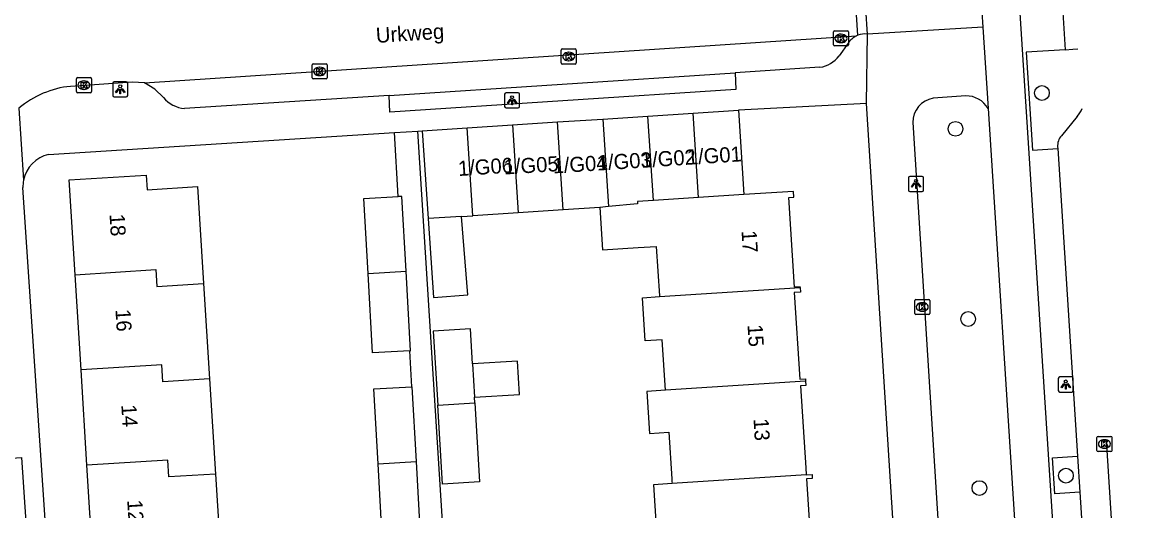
# Model space of a CAD drawing. Extents: x 159689 to 160786, y 387323 to 388339.
# Drawn here: x 160708.7 to 160782.2, y 387581.9 to 387614.2 of the extents above; entities that cross this region are included whole.
import ezdxf

# ---------------------------------------------------------------- set-up
doc = ezdxf.new("R2010")
doc.units = 0
for name, color, linetype in [('IMGEO_Boom', 7, 'Continuous'), ('IMGEO_Fietspad_gesloten', 7, 'Continuous'), ('IMGEO_Kolk', 7, 'Continuous'), ('IMGEO_Lichtpunt', 7, 'Continuous'), ('IMGEO_Openbare_ruimte_label', 7, 'Continuous'), ('IMGEO_Pand', 7, 'Continuous'), ('IMGEO_Pand_nummerreeks', 7, 'Continuous'), ('IMGEO_Parkeervlak_open', 7, 'Continuous'), ('IMGEO_Rijbaan_lokaal_gesloten', 7, 'Continuous'), ('IMGEO_Rijbaan_lokaal_open', 7, 'Continuous'), ('IMGEO_Verkeerseiland_open', 7, 'Continuous'), ('IMGEO_Voetpad_open', 7, 'Continuous')]:
    doc.layers.add(name, color=color, linetype=linetype)

msp = doc.modelspace()

# ---------------------------------------------------------------- linework, layer by layer
at = {"layer": 'IMGEO_Boom'}
for centre in [(160776.347, 387609.558), (160770.613, 387607.184), (160771.454, 387594.581), (160777.938, 387584.205), (160772.201, 387583.382)]:
    msp.add_circle(centre, 0.489, dxfattribs=at)
at = {"layer": 'IMGEO_Fietspad_gesloten'}
for points in [[(160774.212, 387625.176), (160778.712, 387555.353)], [(160772.429, 387613.909), (160772.776, 387608.527)], [(160772.776, 387608.527), (160774.62, 387579.904)]]:
    msp.add_lwpolyline(points, dxfattribs=at)
at = {"layer": 'IMGEO_Kolk'}
for p, q in [((160762.515, 387612.747), (160762.515, 387613.599)), ((160762.59, 387613.673), (160763.442, 387613.673)), ((160763.003, 387613.453), (160763.028, 387613.453)), ((160763.516, 387613.599), (160763.516, 387612.747)), ((160744.455, 387611.547), (160744.455, 387612.399)), ((160744.53, 387612.473), (160745.382, 387612.473)), ((160745.456, 387612.399), (160745.456, 387611.547)), ((160763.442, 387612.673), (160762.59, 387612.673)), ((160763.026, 387612.893), (160763.001, 387612.893)), ((160744.966, 387611.693), (160744.941, 387611.693)), ((160744.943, 387612.253), (160744.968, 387612.253)), ((160727.931, 387610.56), (160727.931, 387611.412)), ((160728.006, 387611.486), (160728.858, 387611.486)), ((160728.419, 387611.266), (160728.444, 387611.266)), ((160728.932, 387611.412), (160728.932, 387610.56)), ((160745.382, 387611.473), (160744.53, 387611.473)), ((160712.294, 387609.652), (160712.294, 387610.504)), ((160712.369, 387610.578), (160713.221, 387610.578)), ((160712.782, 387610.358), (160712.807, 387610.358)), ((160713.295, 387610.504), (160713.295, 387609.652)), ((160728.858, 387610.486), (160728.006, 387610.486)), ((160728.442, 387610.706), (160728.417, 387610.706)), ((160713.221, 387609.578), (160712.369, 387609.578)), ((160712.805, 387609.798), (160712.78, 387609.798)), ((160767.906, 387594.955), (160767.906, 387595.807)), ((160767.981, 387595.881), (160768.833, 387595.881)), ((160768.394, 387595.661), (160768.419, 387595.661)), ((160768.907, 387595.807), (160768.907, 387594.955)), ((160768.833, 387594.881), (160767.981, 387594.881)), ((160768.417, 387595.101), (160768.392, 387595.101)), ((160779.992, 387585.879), (160779.992, 387586.731)), ((160780.067, 387586.805), (160780.919, 387586.805)), ((160780.48, 387586.585), (160780.505, 387586.585)), ((160780.993, 387586.731), (160780.993, 387585.879)), ((160780.919, 387585.805), (160780.067, 387585.805)), ((160780.503, 387586.025), (160780.478, 387586.025))]:
    msp.add_line(p, q, dxfattribs=at)
for points in [[(160762.515, 387612.747), (160762.515, 387613.599)], [(160762.59, 387613.673), (160763.442, 387613.673)], [(160762.836, 387613.373), (160762.959, 387613.373), (160762.959, 387613.222), (160763.089, 387613.373), (160763.253, 387613.373), (160763.107, 387613.222), (160763.26, 387612.973), (160763.108, 387612.973), (160763.023, 387613.137), (160762.959, 387613.07), (160762.959, 387612.973), (160762.836, 387612.973), (160762.836, 387613.373)], [(160763.516, 387613.599), (160763.516, 387612.747)], [(160744.455, 387611.547), (160744.455, 387612.399)], [(160744.53, 387612.473), (160745.382, 387612.473)], [(160745.456, 387612.399), (160745.456, 387611.547)], [(160763.442, 387612.673), (160762.59, 387612.673)], [(160744.776, 387612.173), (160744.899, 387612.173), (160744.899, 387612.022), (160745.029, 387612.173), (160745.193, 387612.173), (160745.047, 387612.022), (160745.2, 387611.773), (160745.048, 387611.773), (160744.963, 387611.937), (160744.899, 387611.87), (160744.899, 387611.773), (160744.776, 387611.773), (160744.776, 387612.173)], [(160727.931, 387610.56), (160727.931, 387611.412)], [(160728.006, 387611.486), (160728.858, 387611.486)], [(160728.252, 387611.186), (160728.375, 387611.186), (160728.375, 387611.035), (160728.505, 387611.186), (160728.669, 387611.186), (160728.523, 387611.035), (160728.676, 387610.786), (160728.524, 387610.786), (160728.439, 387610.95), (160728.375, 387610.883), (160728.375, 387610.786), (160728.252, 387610.786), (160728.252, 387611.186)], [(160728.932, 387611.412), (160728.932, 387610.56)], [(160745.382, 387611.473), (160744.53, 387611.473)], [(160712.294, 387609.652), (160712.294, 387610.504)], [(160712.369, 387610.578), (160713.221, 387610.578)], [(160712.615, 387610.278), (160712.738, 387610.278), (160712.738, 387610.127), (160712.868, 387610.278), (160713.032, 387610.278), (160712.886, 387610.127), (160713.039, 387609.878), (160712.887, 387609.878), (160712.802, 387610.042), (160712.738, 387609.975), (160712.738, 387609.878), (160712.615, 387609.878), (160712.615, 387610.278)], [(160713.295, 387610.504), (160713.295, 387609.652)], [(160728.858, 387610.486), (160728.006, 387610.486)], [(160713.221, 387609.578), (160712.369, 387609.578)], [(160767.906, 387594.955), (160767.906, 387595.807)], [(160767.981, 387595.881), (160768.833, 387595.881)], [(160768.227, 387595.581), (160768.35, 387595.581), (160768.35, 387595.43), (160768.48, 387595.581), (160768.644, 387595.581), (160768.498, 387595.43), (160768.651, 387595.181), (160768.499, 387595.181), (160768.414, 387595.345), (160768.35, 387595.278), (160768.35, 387595.181), (160768.227, 387595.181), (160768.227, 387595.581)], [(160768.907, 387595.807), (160768.907, 387594.955)], [(160768.833, 387594.881), (160767.981, 387594.881)], [(160779.992, 387585.879), (160779.992, 387586.731)], [(160780.067, 387586.805), (160780.919, 387586.805)], [(160780.993, 387586.731), (160780.993, 387585.879)], [(160780.919, 387585.805), (160780.067, 387585.805)], [(160780.313, 387586.505), (160780.436, 387586.505), (160780.436, 387586.354), (160780.566, 387586.505), (160780.73, 387586.505), (160780.584, 387586.354), (160780.737, 387586.105), (160780.585, 387586.105), (160780.5, 387586.269), (160780.436, 387586.202), (160780.436, 387586.105), (160780.313, 387586.105), (160780.313, 387586.505)]]:
    msp.add_lwpolyline(points, dxfattribs=at)
for centre, start, end in [((160762.592, 387613.597), 91.55205, 178.44795), ((160762.592, 387613.597), 91.55205, 178.44795), ((160763.44, 387613.597), 1.55205, 88.44795), ((160763.44, 387613.597), 1.55205, 88.44795), ((160744.532, 387612.397), 91.55205, 178.44795), ((160744.532, 387612.397), 91.55205, 178.44795), ((160745.38, 387612.397), 1.55205, 88.44795), ((160745.38, 387612.397), 1.55205, 88.44795), ((160762.592, 387612.749), 181.55205, 268.44795), ((160762.592, 387612.749), 181.55205, 268.44795), ((160763.44, 387612.749), 271.55205, 358.44795), ((160763.44, 387612.749), 271.55205, 358.44795), ((160744.532, 387611.549), 181.55205, 268.44795), ((160744.532, 387611.549), 181.55205, 268.44795), ((160745.38, 387611.549), 271.55205, 358.44795), ((160745.38, 387611.549), 271.55205, 358.44795), ((160728.008, 387611.41), 91.55205, 178.44795), ((160728.008, 387611.41), 91.55205, 178.44795), ((160728.856, 387611.41), 1.55205, 88.44795), ((160728.856, 387611.41), 1.55205, 88.44795), ((160712.371, 387610.502), 91.55205, 178.44795), ((160712.371, 387610.502), 91.55205, 178.44795), ((160713.219, 387610.502), 1.55205, 88.44795), ((160713.219, 387610.502), 1.55205, 88.44795), ((160728.008, 387610.562), 181.55205, 268.44795), ((160728.008, 387610.562), 181.55205, 268.44795), ((160728.856, 387610.562), 271.55205, 358.44795), ((160728.856, 387610.562), 271.55205, 358.44795), ((160712.371, 387609.654), 181.55205, 268.44795), ((160712.371, 387609.654), 181.55205, 268.44795), ((160713.219, 387609.654), 271.55205, 358.44795), ((160713.219, 387609.654), 271.55205, 358.44795), ((160767.983, 387595.805), 91.55205, 178.44795), ((160767.983, 387595.805), 91.55205, 178.44795), ((160768.831, 387595.805), 1.55205, 88.44795), ((160768.831, 387595.805), 1.55205, 88.44795), ((160767.983, 387594.957), 181.55205, 268.44795), ((160767.983, 387594.957), 181.55205, 268.44795), ((160768.831, 387594.957), 271.55205, 358.44795), ((160768.831, 387594.957), 271.55205, 358.44795), ((160780.069, 387586.729), 91.55205, 178.44795), ((160780.069, 387586.729), 91.55205, 178.44795), ((160780.917, 387586.729), 1.55205, 88.44795), ((160780.917, 387586.729), 1.55205, 88.44795), ((160780.069, 387585.881), 181.55205, 268.44795), ((160780.069, 387585.881), 181.55205, 268.44795), ((160780.917, 387585.881), 271.55205, 358.44795), ((160780.917, 387585.881), 271.55205, 358.44795)]:
    msp.add_arc(centre, 0.0765, start, end, dxfattribs=at)
for centre, major_axis, ratio, start_param, end_param in [((160763.002, 387613.173), (-0.387, 0.002), 0.722429, 4.712389, 7.853982), ((160763.027, 387613.173), (-0.39, 0.002), 0.717154, 1.570796, 4.712389), ((160744.942, 387611.973), (-0.387, 0.002), 0.722429, 4.712389, 7.853982), ((160744.967, 387611.973), (-0.39, 0.002), 0.717154, 1.570796, 4.712389), ((160728.418, 387610.986), (-0.387, 0.002), 0.722429, 4.712389, 7.853982), ((160728.443, 387610.986), (-0.39, 0.002), 0.717154, 1.570796, 4.712389), ((160712.781, 387610.078), (-0.387, 0.002), 0.722429, 4.712389, 7.853982), ((160712.806, 387610.078), (-0.39, 0.002), 0.717154, 1.570796, 4.712389), ((160768.393, 387595.381), (-0.387, 0.002), 0.722429, 4.712389, 7.853982), ((160768.418, 387595.381), (-0.39, 0.002), 0.717154, 1.570796, 4.712389), ((160780.479, 387586.305), (-0.387, 0.002), 0.722429, 4.712389, 7.853982), ((160780.504, 387586.305), (-0.39, 0.002), 0.717154, 1.570796, 4.712389)]:
    msp.add_ellipse(centre, major_axis=major_axis, ratio=ratio, start_param=start_param, end_param=end_param, dxfattribs=at)
at = {"layer": 'IMGEO_Lichtpunt'}
for p, q in [((160714.707, 387610.201), (160714.707, 387609.394)), ((160714.707, 387610.201), (160714.707, 387609.394)), ((160715.609, 387610.296), (160714.801, 387610.296)), ((160715.609, 387610.296), (160714.801, 387610.296)), ((160715.703, 387609.394), (160715.703, 387610.201)), ((160715.703, 387609.394), (160715.703, 387610.201)), ((160740.702, 387609.477), (160740.702, 387608.67)), ((160740.702, 387609.477), (160740.702, 387608.67)), ((160741.604, 387609.572), (160740.796, 387609.572)), ((160741.604, 387609.572), (160740.796, 387609.572)), ((160741.698, 387608.67), (160741.698, 387609.477)), ((160741.698, 387608.67), (160741.698, 387609.477)), ((160714.801, 387609.3), (160715.609, 387609.3)), ((160714.801, 387609.3), (160715.609, 387609.3)), ((160740.796, 387608.576), (160741.604, 387608.576)), ((160740.796, 387608.576), (160741.604, 387608.576)), ((160767.499, 387603.936), (160767.499, 387603.129)), ((160767.499, 387603.936), (160767.499, 387603.129)), ((160768.401, 387604.031), (160767.593, 387604.031)), ((160768.401, 387604.031), (160767.593, 387604.031)), ((160768.495, 387603.129), (160768.495, 387603.936)), ((160768.495, 387603.129), (160768.495, 387603.936)), ((160767.593, 387603.035), (160768.401, 387603.035)), ((160767.593, 387603.035), (160768.401, 387603.035)), ((160777.43, 387590.646), (160777.43, 387589.839)), ((160777.43, 387590.646), (160777.43, 387589.839)), ((160778.332, 387590.741), (160777.524, 387590.741)), ((160778.332, 387590.741), (160777.524, 387590.741)), ((160778.426, 387589.839), (160778.426, 387590.646)), ((160778.426, 387589.839), (160778.426, 387590.646)), ((160777.524, 387589.745), (160778.332, 387589.745)), ((160777.524, 387589.745), (160778.332, 387589.745))]:
    msp.add_line(p, q, dxfattribs=at)
for points in [[(160715.081, 387609.865), (160715.12, 387609.837), (160714.932, 387609.575), (160714.894, 387609.602), (160715.081, 387609.865)], [(160715.183, 387609.817), (160715.23, 387609.817), (160715.23, 387609.495), (160715.183, 387609.495), (160715.183, 387609.817)], [(160715.293, 387609.837), (160715.331, 387609.864), (160715.518, 387609.602), (160715.479, 387609.574), (160715.293, 387609.837)], [(160741.076, 387609.141), (160741.115, 387609.113), (160740.927, 387608.851), (160740.889, 387608.878), (160741.076, 387609.141)], [(160741.178, 387609.093), (160741.225, 387609.093), (160741.225, 387608.771), (160741.178, 387608.771), (160741.178, 387609.093)], [(160741.288, 387609.113), (160741.326, 387609.14), (160741.513, 387608.878), (160741.474, 387608.85), (160741.288, 387609.113)], [(160767.873, 387603.6), (160767.912, 387603.572), (160767.724, 387603.31), (160767.686, 387603.337), (160767.873, 387603.6)], [(160767.975, 387603.552), (160768.022, 387603.552), (160768.022, 387603.23), (160767.975, 387603.23), (160767.975, 387603.552)], [(160768.085, 387603.572), (160768.123, 387603.599), (160768.31, 387603.337), (160768.271, 387603.309), (160768.085, 387603.572)], [(160777.804, 387590.31), (160777.843, 387590.282), (160777.655, 387590.02), (160777.617, 387590.047), (160777.804, 387590.31)], [(160777.906, 387590.262), (160777.953, 387590.262), (160777.953, 387589.94), (160777.906, 387589.94), (160777.906, 387590.262)], [(160778.016, 387590.282), (160778.054, 387590.309), (160778.241, 387590.047), (160778.202, 387590.019), (160778.016, 387590.282)]]:
    msp.add_lwpolyline(points, dxfattribs=at)
for centre in [(160715.206, 387609.999), (160741.201, 387609.275), (160767.998, 387603.734), (160777.929, 387590.444)]:
    msp.add_circle(centre, 0.0994, dxfattribs=at)
for centre, start, end in [((160714.801, 387610.201), 90, 180), ((160714.801, 387610.201), 90, 180), ((160715.609, 387610.201), 0, 90), ((160715.609, 387610.201), 0, 90), ((160714.801, 387609.394), 180, 270), ((160714.801, 387609.394), 180, 270), ((160715.609, 387609.394), 270, 0), ((160715.609, 387609.394), 270, 360), ((160740.796, 387609.477), 90, 180), ((160740.796, 387609.477), 90, 180), ((160741.604, 387609.477), 0, 90), ((160741.604, 387609.477), 0, 90), ((160740.796, 387608.67), 180, 270), ((160740.796, 387608.67), 180, 270), ((160741.604, 387608.67), 270, 0), ((160741.604, 387608.67), 270, 360), ((160767.593, 387603.936), 90, 180), ((160767.593, 387603.936), 90, 180), ((160768.401, 387603.936), 0, 90), ((160768.401, 387603.936), 0, 90), ((160767.593, 387603.129), 180, 270), ((160767.593, 387603.129), 180, 270), ((160768.401, 387603.129), 270, 0), ((160768.401, 387603.129), 270, 360), ((160777.524, 387590.646), 90, 180), ((160777.524, 387590.646), 90, 180), ((160778.332, 387590.646), 0, 90), ((160778.332, 387590.646), 0, 90), ((160777.524, 387589.839), 180, 270), ((160777.524, 387589.839), 180, 270), ((160778.332, 387589.839), 270, 0), ((160778.332, 387589.839), 270, 360)]:
    msp.add_arc(centre, 0.0946, start, end, dxfattribs=at)
at = {"layer": 'IMGEO_Pand'}
for points in [[(160747.215, 387607.83), (160750.213, 387608.024)], [(160750.213, 387608.024), (160753.21, 387608.218)], [(160750.575, 387602.432), (160750.213, 387608.024)], [(160753.21, 387608.218), (160756.208, 387608.412)], [(160753.572, 387602.627), (160753.21, 387608.218)], [(160756.208, 387608.412), (160756.57, 387602.822)], [(160735.224, 387607.053), (160738.222, 387607.247)], [(160738.222, 387607.247), (160741.219, 387607.441)], [(160738.599, 387601.428), (160738.222, 387607.247)], [(160741.219, 387607.441), (160744.217, 387607.635)], [(160741.219, 387607.441), (160741.596, 387601.622)], [(160744.217, 387607.635), (160747.215, 387607.83)], [(160744.594, 387601.816), (160744.217, 387607.635)], [(160747.215, 387607.83), (160747.591, 387602.028)], [(160735.224, 387607.053), (160735.629, 387601.234)], [(160712.216, 387597.519), (160711.827, 387603.794), (160716.926, 387604.11), (160716.985, 387603.147), (160720.34, 387603.355), (160720.738, 387596.926)], [(160734.165, 387597.758), (160733.887, 387602.705), (160733.632, 387602.691)], [(160756.57, 387602.822), (160753.572, 387602.627)], [(160760.309, 387596.665), (160760.305, 387596.719), (160759.933, 387596.695), (160759.561, 387602.639), (160759.894, 387602.66), (160759.87, 387603.036), (160756.57, 387602.822)], [(160731.653, 387597.602), (160731.375, 387602.564), (160733.632, 387602.691)], [(160747.017, 387601.973), (160744.594, 387601.816)], [(160747.591, 387602.028), (160747.017, 387601.973)], [(160747.017, 387601.973), (160747.199, 387599.166), (160749.567, 387599.319), (160750.766, 387599.397), (160750.979, 387596.11), (160750.982, 387596.063)], [(160750.575, 387602.432), (160749.515, 387602.364), (160749.526, 387602.215), (160747.591, 387602.028)], [(160753.572, 387602.627), (160753.561, 387602.626), (160750.575, 387602.432)], [(160737.832, 387601.378), (160735.629, 387601.234)], [(160735.629, 387601.234), (160735.993, 387595.999), (160738.27, 387596.191), (160737.832, 387601.378)], [(160737.832, 387601.378), (160738.599, 387601.428)], [(160741.596, 387601.622), (160738.599, 387601.428)], [(160744.594, 387601.816), (160741.596, 387601.622)], [(160712.216, 387597.519), (160717.568, 387597.854), (160717.638, 387596.734), (160720.738, 387596.926)], [(160731.653, 387597.602), (160734.165, 387597.758)], [(160734.416, 387592.474), (160731.949, 387592.336), (160731.653, 387597.602)], [(160734.416, 387592.474), (160734.461, 387592.477), (160734.165, 387597.758)], [(160712.607, 387591.21), (160712.216, 387597.519)], [(160720.738, 387596.926), (160721.13, 387590.617)], [(160750.982, 387596.063), (160760.309, 387596.665)], [(160760.309, 387596.665), (160760.329, 387596.356), (160759.92, 387596.329), (160760.291, 387590.606), (160760.658, 387590.63), (160760.669, 387590.469)], [(160751.366, 387589.859), (160751.15, 387593.206), (160750.024, 387593.133), (160749.839, 387595.989), (160750.982, 387596.063)], [(160738.578, 387591.621), (160738.44, 387593.935), (160735.97, 387593.788), (160736.263, 387588.868)], [(160738.71, 387589.398), (160741.698, 387589.576), (160741.566, 387591.799), (160738.578, 387591.621)], [(160721.13, 387590.617), (160718.033, 387590.425), (160717.963, 387591.545), (160712.607, 387591.21)], [(160712.998, 387584.901), (160712.607, 387591.21)], [(160738.578, 387591.621), (160738.71, 387589.398)], [(160721.13, 387590.617), (160721.521, 387584.308)], [(160760.669, 387590.469), (160751.366, 387589.859)], [(160760.669, 387590.469), (160760.688, 387590.175), (160760.332, 387590.152), (160760.683, 387584.725), (160760.714, 387584.258)], [(160732.317, 387584.978), (160732.038, 387589.946), (160734.55, 387590.087)], [(160734.55, 387590.087), (160734.828, 387585.133)], [(160751.366, 387589.859), (160750.138, 387589.778), (160750.318, 387586.998), (160751.592, 387587.08), (160751.792, 387583.999), (160751.803, 387583.825), (160751.813, 387583.674)], [(160736.263, 387588.868), (160738.732, 387589.03)], [(160738.732, 387589.03), (160739.043, 387583.798), (160736.573, 387583.651), (160736.263, 387588.868)], [(160738.732, 387589.03), (160738.71, 387589.398)], [(160721.521, 387584.308), (160718.428, 387584.116), (160718.358, 387585.236), (160712.998, 387584.901)], [(160732.317, 387584.978), (160734.828, 387585.133)], [(160734.828, 387585.133), (160735.124, 387579.859)], [(160713.389, 387578.594), (160712.998, 387584.901)], [(160735.124, 387579.859), (160732.612, 387579.718), (160732.317, 387584.978)], [(160721.521, 387584.308), (160721.912, 387578)], [(160751.813, 387583.674), (160750.568, 387583.592), (160750.747, 387580.819), (160751.993, 387580.9), (160752.199, 387577.716), (160752.207, 387577.59), (160752.214, 387577.488)], [(160760.714, 387584.258), (160751.813, 387583.674)], [(160760.714, 387584.258), (160761.095, 387584.283), (160761.112, 387584.025), (160760.739, 387584.001), (160761.114, 387578.197), (160761.509, 387578.222), (160761.517, 387578.099)]]:
    msp.add_lwpolyline(points, dxfattribs=at)
at = {"layer": 'IMGEO_Parkeervlak_open'}
for points in [[(160778.684, 387608), (160777.637, 387606.72)], [(160777.385, 387605.985), (160777.392, 387605.883)], [(160777.392, 387605.883), (160778.701, 387585.487)], [(160778.701, 387585.487), (160778.853, 387583.113)], [(160778.853, 387583.113), (160780.067, 387564.2)]]:
    msp.add_lwpolyline(points, dxfattribs=at)
for centre, radius, start, end in [((160777.23, 387609.285), 1.94, 318.54532, 336.77422), ((160778.349, 387606.065), 0.967, 137.3989, 184.75181)]:
    msp.add_arc(centre, radius, start, end, dxfattribs=at)
at = {"layer": 'IMGEO_Rijbaan_lokaal_gesloten'}
msp.add_lwpolyline([(160782.242, 387561.15), (160780.621, 387586.572)], dxfattribs=at)
at = {"layer": 'IMGEO_Rijbaan_lokaal_open'}
for points in [[(160772.099, 387619.029), (160772.429, 387613.909)], [(160764.143, 387613.379), (160763.808, 387618.457)], [(160764.764, 387613.463), (160764.452, 387618.506)], [(160772.429, 387613.909), (160764.764, 387613.463)], [(160716.815, 387610.22), (160764.036, 387613.333)], [(160764.143, 387613.379), (160764.036, 387613.333)], [(160716.815, 387610.22), (160716.024, 387610.275), (160711.907, 387609.997)]]:
    msp.add_lwpolyline(points, dxfattribs=at)
for centre, radius, start, end in [((160764.632, 387612.103), 1.366, 84.44593, 110.96087), ((160712.5, 387603.839), 6.186, 95.50215, 130.4331)]:
    msp.add_arc(centre, radius, start, end, dxfattribs=at)
at = {"layer": 'IMGEO_Verkeerseiland_open'}
for points in [[(160778.05, 387621.657), (160777.779, 387621.641), (160777.305, 387621.614), (160777.876, 387612.425)], [(160777.876, 387612.425), (160775.301, 387612.251), (160775.73, 387605.769), (160777.392, 387605.883)], [(160777.876, 387612.425), (160778.388, 387612.459), (160778.723, 387612.481)], [(160778.853, 387583.113), (160777.197, 387583.004), (160777.057, 387585.392), (160778.701, 387585.487)]]:
    msp.add_lwpolyline(points, dxfattribs=at)
at = {"layer": 'IMGEO_Voetpad_open'}
for points in [[(160764.717, 387608.871), (160764.764, 387613.463)], [(160763.495, 387612.856), (160762.894, 387612.018)], [(160755.995, 387610.891), (160756.032, 387609.779), (160733.087, 387608.293), (160733.036, 387609.387)], [(160733.036, 387609.387), (160755.995, 387610.891)], [(160761.617, 387611.261), (160755.995, 387610.891)], [(160718.07, 387609.26), (160717.511, 387609.803), (160716.815, 387610.22)], [(160733.036, 387609.387), (160719.459, 387608.52)], [(160771.29, 387609.368), (160769.136, 387609.205)], [(160764.717, 387608.871), (160756.208, 387608.412)], [(160768.611, 387547.295), (160764.717, 387608.871)], [(160708.488, 387608.548), (160708.797, 387603.774)], [(160767.778, 387607.596), (160769.557, 387579.582), (160774.62, 387579.904)], [(160710.452, 387605.488), (160733.393, 387606.937)], [(160733.393, 387606.937), (160734.943, 387607.035)], [(160733.632, 387602.691), (160733.393, 387606.937)], [(160734.943, 387607.035), (160735.224, 387607.053)], [(160739.038, 387545.511), (160738.83, 387545.511), (160734.943, 387607.035)], [(160712.603, 387545.814), (160708.755, 387603.295)], [(160734.55, 387590.087), (160734.416, 387592.474)], [(160697.139, 387584.625), (160708.666, 387585.397), (160711.321, 387545.723)]]:
    msp.add_lwpolyline(points, dxfattribs=at)
for centre, radius, start, end in [((160764.629, 387612.115), 1.355, 115.96741, 146.83788), ((160761.289, 387613.27), 2.036, 279.27937, 322.03918), ((160771.312, 387607.673), 1.695, 30.25652, 90.72819), ((160719.717, 387610.679), 2.174, 220.73279, 263.17363), ((160769.385, 387607.617), 1.607, 98.91589, 180.75521), ((160710.963, 387603.338), 2.209, 103.37494, 168.63165), ((160710.985, 387603.341), 2.231, 168.80158, 181.17635)]:
    msp.add_arc(centre, radius, start, end, dxfattribs=at)

# ---------------------------------------------------------------- texts
at = {"layer": 'IMGEO_Openbare_ruimte_label'}
msp.add_text('Urkweg', height=1, rotation=3.55489, dxfattribs=at).set_placement((160732.194, 387612.874))
at = {"layer": 'IMGEO_Pand_nummerreeks'}
for s, rotation, p in [('1/G03', 3.68515, (160746.851, 387604.414)), ('1/G02', 3.68515, (160749.777, 387604.602)), ('1/G01', 3.68515, (160752.825, 387604.798)), ('1/G06', 3.68515, (160737.645, 387604.053)), ('1/G05', 3.68515, (160740.676, 387604.152)), ('1/G04', 3.68515, (160743.919, 387604.225)), ('18', 273.54647, (160714.493, 387601.521)), ('17', 273.64953, (160756.416, 387600.425)), ('16', 273.54647, (160714.885, 387595.207)), ('15', 273.64953, (160756.814, 387594.195)), ('14', 273.54647, (160715.276, 387588.889)), ('13', 273.64953, (160757.211, 387587.965)), ('12', 273.54647, (160715.667, 387582.574))]:
    msp.add_text(s, height=1, rotation=rotation, dxfattribs=at).set_placement(p)

doc.saveas('drawing.dxf')
